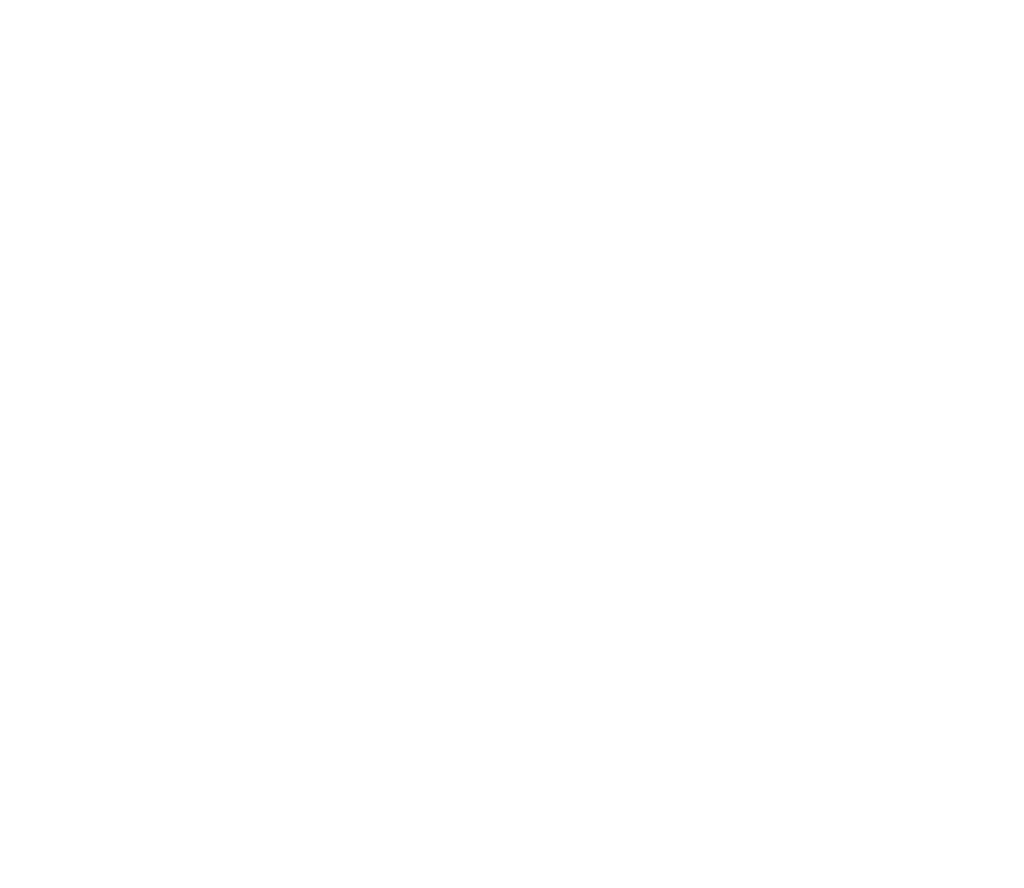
# Model space of a CAD drawing. Header units: millimetres. Extents: x -14064 to 10606674, y -83552 to 74051.
# Tile 589 of 656: x 49193 to 53651, y -48174 to -44331. Entities that reach past the tile are written whole.
import ezdxf

# ---------------------------------------------------------------- set-up
doc = ezdxf.new("R2010")
doc.units = ezdxf.units.MM
doc.layers.add('Beschriftung', color=7, linetype='Continuous', lineweight=9)
doc.styles.add('LBB3.5M1000', font='isocp.shx', dxfattribs={"height": 3.5})

msp = doc.modelspace()

# ---------------------------------------------------------------- texts
at = {"layer": 'Beschriftung', "attachment_point": 1, "style": 'LBB3.5M1000'}
for s, insert, char_height, width in [('\\pi172.05;{\\fArial|b1|i0|c0|p34;DETAIL "5"}', (39850.75703, -44330.68119), 60, 785.9141179), ('\\pi105.44;{\\fArial|b0|i0|c0|p34;SOCKET FOR LEVEL INDICATOR\\P\\pi18.999;\\fArial|b0|i1|c0|p34;STUTZEN FÜR FÜLLSTANDSANZEIGE\\P\\pi446.55;\\fArial|b0|i0|c0|p34;\\H0.5x;SCALE / MASSSTAB 1:10}', (38232.75277, -44500.88051), 50, 1301.3679194), ('\\pi196.13;{\\fArial|b0|i0|c0|p34;SOCKET FOR FILLING PIPE\\P\\pi212.42;\\fArial|b0|i1|c0|p34;STUTZEN FÜR FÜLLROHR\\P\\pi446.55;\\fArial|b0|i0|c0|p34;\\H0.5x;SCALE / MASSSTAB 1:10}', (39590.65957, -44500.88051), 50, 1301.3679194), ('\\pi360.62;{\\fArial|b0|i0|c0|p34;\\H0.2x;BRACKET\\P\\fArial|b0|i1|c0|p34;BÜGEL\\H5x;\\P\\pi330.77;\\fArial|b0|i0|c0|p34;\\H0.16x;SCALE / MASSSTAB 1:2}', (43067.13139, -45427.85024), 50, 785.9141179), ('\\pi355.07;{\\fArial|b0|i0|c0|p34;\\H0.2x;TOP PLATE\\P\\pi340.64;\\fArial|b0|i1|c0|p34;DECKENBLECH\\fArial|b0|i0|c0|p34;\\P\\pi331.5;\\H0.8x;SCALE / MASSSTAB 1:1}', (43057.69303, -46454.02797), 50, 785.9141179), ('\\pi339.9;{\\fArial|b0|i0|c0|p34;\\H0.2x;BOTTOM PLATE\\P\\pi344.91;\\fArial|b0|i1|c0|p34;BODENBLECH\\fArial|b0|i0|c0|p34;\\P\\pi331.5;\\H0.8x;SCALE / MASSSTAB 1:1}', (43346.30633, -46454.02797), 50, 785.9141179), ('\\pi264.38;{\\fArial|b0|i0|c0|p34;\\H0.2x;CONNECTION BOTTOM PLATE - SUMP\\P\\pi269.63;\\fArial|b0|i1|c0|p34;ANSCHLUSS BODENBLECH\\fArial|b0|i0|c0|p34; - SUMPF\\P\\pi331.5;\\H0.8x;SCALE / MASSSTAB 1:1}', (43627.27843, -46454.02797), 50, 785.9141179), ('\\pi96.25;{\\fArial|b0|i0|c0|p34;SOCKET FOR TANKVENTILATION\\P\\pi73.416;\\fArial|b0|i1|c0|p34;STUTZEN FÜR TANKENTLÜFTUNG\\P\\pi446.55;\\fArial|b0|i0|c0|p34;\\H0.5x;SCALE / MASSSTAB 1:10}', (39683.93964, -47768.31177), 50, 1301.3679194)]:
    msp.add_mtext(s, dxfattribs=dict(at, insert=insert, char_height=char_height, width=width))

doc.saveas('drawing.dxf')
